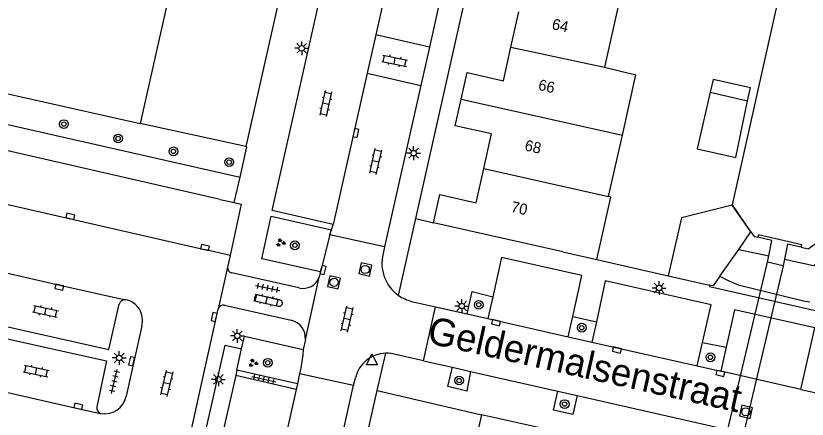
# Model space of a CAD drawing. Extents: x 128000 to 131008, y 398996 to 402500.
# Drawn here: x 128649.8 to 128722.1, y 399067 to 399103.8 of the extents above; entities that cross this region are included whole.
import ezdxf

# ---------------------------------------------------------------- set-up
doc = ezdxf.new("R2010")
doc.units = 0
for name, color, linetype in [('gg-afsc-hekwerk', 7, 'Continuous'), ('gg-afsc-muur', 7, 'Continuous'), ('gg-anno-huisnummerreeks BGT', 7, 'Continuous'), ('gg-anno-openbare ruimte label', 7, 'Continuous'), ('gg-bbg-gedigitaliseerde bebouwing', 7, 'Continuous'), ('gg-bbg-gedigitaliseerde bijgebouw', 7, 'Continuous'), ('gg-bbg-hoofdgebouw', 7, 'Continuous'), ('gg-bbg-luifel en loopbrug', 7, 'Continuous'), ('gg-bbg-tussenscheiding', 7, 'Continuous'), ('gg-knt-BGT kruinlijn', 7, 'Continuous'), ('gg-knt-verharding', 7, 'Continuous'), ('gg-knt-verharding nz', 7, 'Continuous'), ('gg-kntw-beschoeiing', 7, 'Continuous'), ('gg-kwrk-duiker nz vlak', 7, 'Continuous'), ('gg-kwrk-uitstroombak niveau min 01', 7, 'Continuous'), ('gt-grn-groengrens', 7, 'Continuous'), ('gt-grn-weggrens', 7, 'Continuous'), ('gt-symb-boom', 7, 'Continuous'), ('gt-symb-groenvak', 7, 'Continuous'), ('gt-symb-klinker verharding', 7, 'Continuous'), ('gt-symb-kolk', 7, 'Continuous'), ('gt-symb-lichtmast', 7, 'Continuous'), ('gt-symb-rioolschacht', 7, 'Continuous'), ('gt-symb-tegel verharding', 7, 'Continuous'), ('gt-symb-waterafsluiter', 7, 'Continuous')]:
    doc.layers.add(name, color=color, linetype=linetype)

# ---------------------------------------------------------------- blocks, each defined once
blk = doc.blocks.new('gt0-BOOM')
at = {"layer": 'gt-symb-boom'}
for radius in [0.4, 0.2]:
    blk.add_circle((0, 0), radius, dxfattribs=at)
blk = doc.blocks.new('gt0-KOLK')
at = {"layer": 'gt-symb-kolk'}
blk.add_lwpolyline([(0, 0), (0.375, 0), (0.375, 0.4), (-0.375, 0.4), (-0.375, 0), (0, 0)], dxfattribs=at)
blk = doc.blocks.new('gt0-GRVAK')
at = {"layer": 'gt-symb-groenvak'}
for p, q in [((-0.11, 0.189), (-0.228, 0.24)), ((-0.182, 0.153), (0.088, 0.153)), ((-0.091, 0.211), (-0.156, 0.322)), ((-0.047, 0.214), (-0.047, 0.393)), ((-0.004, 0.211), (0.061, 0.322)), ((0.015, 0.189), (0.133, 0.24)), ((0.262, -0.052), (0.197, 0.059)), ((0.305, -0.049), (0.305, 0.13)), ((0.349, -0.052), (0.414, 0.059)), ((-0.245, -0.228), (-0.363, -0.177)), ((-0.318, -0.264), (-0.047, -0.264)), ((-0.226, -0.206), (-0.291, -0.095)), ((-0.183, -0.203), (-0.183, -0.024)), ((-0.139, -0.206), (-0.074, -0.095)), ((-0.12, -0.228), (-0.002, -0.177)), ((0.243, -0.074), (0.125, -0.023)), ((0.17, -0.11), (0.441, -0.11)), ((0.368, -0.074), (0.486, -0.023))]:
    blk.add_line(p, q, dxfattribs=at)
blk = doc.blocks.new('gt0-LMAST')
at = {"layer": 'gt-symb-lichtmast'}
for p, q in [((-0.182, 0.173), (-0.447, 0.438)), ((-0.005, 0.246), (-0.005, 0.621)), ((0.172, 0.173), (0.437, 0.438)), ((-0.255, -0.004), (-0.63, -0.004)), ((-0.182, -0.181), (-0.447, -0.446)), ((-0.005, -0.254), (-0.005, -0.629)), ((0.437, -0.446), (0.172, -0.181)), ((0.245, -0.004), (0.62, -0.004))]:
    blk.add_line(p, q, dxfattribs=at)
blk.add_circle((-0.005, -0.004), 0.25, dxfattribs=at)
blk = doc.blocks.new('gt0-KL1')
at = {"layer": 'gt-symb-klinker verharding'}
for p, q in [((-1.15, 0.3), (1.15, 0.3)), ((-1, -0.3), (-1, 0.3)), ((-0.5, 0.3), (-0.5, 0.45)), ((0, -0.3), (0, 0.3)), ((0.5, 0.3), (0.5, 0.45)), ((1, -0.3), (1, 0.3)), ((-1.15, -0.3), (1.15, -0.3)), ((-0.5, -0.45), (-0.5, -0.3)), ((0.5, -0.45), (0.5, -0.3))]:
    blk.add_line(p, q, dxfattribs=at)
blk = doc.blocks.new('gt0-TEG1')
at = {"layer": 'gt-symb-tegel verharding'}
for p, q in [((-1.125, 0), (1.125, 0)), ((-0.9, -0.25), (-0.9, 0.25)), ((-0.45, -0.25), (-0.45, 0.25)), ((0, -0.25), (0, 0.25)), ((0.45, -0.25), (0.45, 0.25)), ((0.9, -0.25), (0.9, 0.25))]:
    blk.add_line(p, q, dxfattribs=at)
blk = doc.blocks.new('gt0-RS')
at = {"layer": 'gt-symb-rioolschacht'}
blk.add_lwpolyline([(-0.5, -0.5), (0.5, -0.5), (0.5, 0.5), (-0.5, 0.5)], close=True, dxfattribs=at)
blk.add_circle((0, 0), 0.375, dxfattribs=at)
blk = doc.blocks.new('gt0-WAFSL')
at = {"layer": 'gt-symb-waterafsluiter'}
for p, q in [((-0.5, -0.333), (0, 0.667)), ((0, 0.667), (0.5, -0.333)), ((0.5, -0.333), (-0.5, -0.333))]:
    blk.add_line(p, q, dxfattribs=at)

msp = doc.modelspace()

# ---------------------------------------------------------------- linework, layer by layer
at = {"layer": 'gg-afsc-hekwerk'}
msp.add_line((128670.862, 399091.916), (128661.193, 399094.01), dxfattribs=at)
msp.add_lwpolyline([(128686.5, 399196.927), (128691.611, 399183.957), (128670.862, 399091.916)], dxfattribs=at)
at = {"layer": 'gg-afsc-muur'}
for p, q in [((128716.986, 399084.123), (128716.995, 399084.136)), ((128702.916, 399081.608), (128709.422, 399080.131))]:
    msp.add_line(p, q, dxfattribs=at)
at = {"layer": 'gg-bbg-gedigitaliseerde bebouwing'}
for p, q in [((128704.867, 399104.745), (128703.613, 399099.175)), ((128703.613, 399099.175), (128706.491, 399098.473)), ((128705.254, 399092.971), (128706.491, 399098.473)), ((128703.989, 399087.347), (128705.254, 399092.971)), ((128704.184, 399087.303), (128703.989, 399087.347))]:
    msp.add_line(p, q, dxfattribs=at)
at = {"layer": 'gg-bbg-gedigitaliseerde bijgebouw'}
msp.add_line((128713.27, 399096.879), (128716.683, 399096.101), dxfattribs=at)
msp.add_lwpolyline([(128716.683, 399096.101), (128716.949, 399097.271), (128713.537, 399098.049), (128713.27, 399096.879)], dxfattribs=at)
at = {"layer": 'gg-bbg-hoofdgebouw'}
for p, q in [((128684.558, 399197.417), (128661.193, 399094.01)), ((128695.071, 399100.986), (128695.8, 399104.221)), ((128622.35, 399102.781), (128661.193, 399094.01)), ((128702.916, 399081.608), (128704.184, 399087.303)), ((128699.82, 399082.311), (128687.99, 399084.971)), ((128699.82, 399082.311), (128702.916, 399081.608)), ((128698.97, 399065.961), (128692.38, 399067.441))]:
    msp.add_line(p, q, dxfattribs=at)
for points in [[(128690.525, 399096.246), (128691.07, 399098.671), (128694.38, 399097.921), (128695.071, 399100.986)], [(128692.585, 399089.926), (128693.29, 399093.071), (128689.98, 399093.821), (128690.525, 399096.246)], [(128687.99, 399084.971), (128688.56, 399087.531), (128691.88, 399086.781), (128692.585, 399089.926)], [(128692.38, 399067.441), (128691.75, 399064.671), (128687.16, 399065.711), (128685.99, 399060.524)]]:
    msp.add_lwpolyline(points, dxfattribs=at)
at = {"layer": 'gg-bbg-luifel en loopbrug'}
for p, q in [((128716.986, 399084.123), (128715.29, 399086.563)), ((128715.871, 399082.535), (128716.986, 399084.123)), ((128714.159, 399080.098), (128715.871, 399082.535)), ((128709.422, 399080.131), (128713.21, 399079.271))]:
    msp.add_line(p, q, dxfattribs=at)
for points in [[(128713.27, 399096.879), (128712.093, 399091.712), (128715.603, 399090.912), (128716.683, 399096.101)], [(128715.29, 399086.563), (128710.634, 399085.399), (128709.422, 399080.131)], [(128714.159, 399080.098), (128713.527, 399079.199), (128713.21, 399079.271)]]:
    msp.add_lwpolyline(points, dxfattribs=at)
at = {"layer": 'gg-bbg-tussenscheiding'}
for p, q in [((128695.071, 399100.986), (128703.613, 399099.175)), ((128690.525, 399096.246), (128705.254, 399092.971)), ((128692.585, 399089.926), (128703.989, 399087.347))]:
    msp.add_line(p, q, dxfattribs=at)
at = {"layer": 'gg-knt-BGT kruinlijn'}
msp.add_lwpolyline([(128714.159, 399080.098), (128714.896, 399079.682), (128715.816, 399079.311), (128721.55, 399077.891), (128721.951, 399077.803), (128722.358, 399077.737)], dxfattribs=at)
at = {"layer": 'gg-knt-verharding'}
for p, q in [((128686.38, 399085.341), (128705.877, 399172.159)), ((128693.456, 399126.954), (128687.626, 399100.984)), ((128687.626, 399100.984), (128682.715, 399102.116)), ((128687.626, 399100.984), (128686.843, 399097.496)), ((128628.501, 399098.618), (128670.322, 399089.123)), ((128681.926, 399098.62), (128686.843, 399097.496)), ((128686.843, 399097.496), (128683.533, 399082.755)), ((128668.497, 399087.098), (128669.8, 399086.8)), ((128686.38, 399085.341), (128687.99, 399084.971)), ((128678.538, 399083.856), (128678.68, 399084.328)), ((128678.68, 399084.328), (128678.822, 399084.8)), ((128678.538, 399083.856), (128677.689, 399080.47)), ((128683.533, 399082.755), (128678.538, 399083.856)), ((128683.533, 399082.755), (128683.4, 399082.161)), ((128669.41, 399081.972), (128669.187, 399080.921)), ((128669.187, 399080.921), (128668.318, 399077.081)), ((128675.708, 399079.017), (128669.564, 399080.388)), ((128676.294, 399074.316), (128677.566, 399079.989)), ((128677.689, 399080.47), (128677.566, 399079.989)), ((128673.955, 399077.932), (128672.021, 399078.368)), ((128671.885, 399077.767), (128673.84, 399077.345)), ((128685.989, 399077.79), (128688.173, 399077.297)), ((128693.415, 399078.213), (128692.968, 399076.214)), ((128668.918, 399077.449), (128675.007, 399076.06)), ((128687.069, 399072.375), (128688.173, 399077.297)), ((128688.173, 399077.297), (128691.072, 399076.642)), ((128691.072, 399076.642), (128692.968, 399076.214)), ((128700.302, 399074.557), (128700.718, 399076.407)), ((128700.718, 399076.407), (128702.87, 399075.929)), ((128661.342, 399075.551), (128659.926, 399069.125)), ((128702.87, 399075.929), (128702.464, 399074.069)), ((128676.294, 399074.316), (128676.087, 399073.401)), ((128700.302, 399074.557), (128702.464, 399074.069)), ((128712.087, 399071.895), (128712.573, 399074.039)), ((128712.573, 399074.039), (128714.719, 399073.598)), ((128664.713, 399054.922), (128668.96, 399073.779)), ((128668.96, 399073.779), (128670.45, 399073.442)), ((128714.719, 399073.598), (128714.233, 399071.411)), ((128687.069, 399072.375), (128689.721, 399071.776)), ((128712.087, 399071.895), (128714.233, 399071.411)), ((128670.041, 399071.511), (128669.928, 399071.009)), ((128675.56, 399070.267), (128670.041, 399071.511)), ((128675.769, 399071.211), (128675.56, 399070.267)), ((128675.769, 399071.211), (128680.703, 399070.133)), ((128689.721, 399071.776), (128691.389, 399071.399)), ((128691.389, 399071.399), (128699.348, 399069.601)), ((128669.928, 399071.009), (128664.903, 399049.054)), ((128675.449, 399069.756), (128669.928, 399071.009)), ((128680.703, 399070.133), (128680.859, 399070.822)), ((128667.154, 399010.165), (128680.703, 399070.133)), ((128675.56, 399070.267), (128675.449, 399069.756)), ((128721.553, 399069.757), (128738.812, 399065.859)), ((128667.102, 399000), (128682.86, 399069.641)), ((128682.86, 399069.641), (128692.38, 399067.441)), ((128699.348, 399069.601), (128701.118, 399069.201)), ((128701.118, 399069.201), (128720.141, 399064.904))]:
    msp.add_line(p, q, dxfattribs=at)
for points in [[(128678.822, 399084.8), (128673.263, 399086.088), (128678.202, 399108.007), (128683.752, 399106.687)], [(128668.497, 399087.098), (128645.477, 399092.363), (128644.41, 399087.694)], [(128670.322, 399089.123), (128670.946, 399091.898), (128670.862, 399091.916)], [(128669.8, 399086.8), (128670.438, 399086.654), (128669.41, 399081.972)], [(128677.689, 399080.47), (128672.31, 399081.682), (128673.156, 399085.571), (128678.68, 399084.328)], [(128700.718, 399076.407), (128701.559, 399080.144), (128694.215, 399081.796), (128693.415, 399078.213)], [(128647.55, 399080.193), (128646.646, 399076.012), (128658.333, 399073.404), (128659.294, 399077.547)], [(128712.573, 399074.039), (128713.351, 399077.476), (128703.684, 399079.662), (128702.87, 399075.929)], [(128713.21, 399079.271), (128713.2, 399079.151), (128727.06, 399076.001), (128726.73, 399074.561), (128740.087, 399071.587)], [(128691.072, 399076.642), (128691.529, 399078.676), (128693.415, 399078.213)], [(128664.485, 399059.899), (128664.631, 399060.485), (128668.318, 399077.081)], [(128721.553, 399069.757), (128722.831, 399075.358), (128715.477, 399077.004), (128714.719, 399073.598)], [(128645.503, 399070.781), (128646.426, 399074.949), (128658.129, 399072.348), (128657.243, 399068.15)], [(128670.45, 399073.442), (128670.736, 399074.614), (128676.087, 399073.401)], [(128676.087, 399073.401), (128676.052, 399072.905), (128675.867, 399071.694), (128675.769, 399071.211)], [(128687.069, 399072.375), (128684.12, 399073.041), (128683.872, 399073.064), (128683.628, 399073.065)], [(128691.389, 399071.399), (128691.049, 399069.607), (128689.292, 399070.009), (128689.721, 399071.776)], [(128701.118, 399069.201), (128700.716, 399067.459), (128698.968, 399067.853), (128699.348, 399069.601)]]:
    msp.add_lwpolyline(points, dxfattribs=at)
for centre, radius, start, end in [((128686.86, 399081.258), 3.576, 165.37163, 234.97828), ((128669.662, 399080.857), 0.479, 172.34725, 258.19759), ((128676.087, 399080.555), 1.584, 256.16681, 339.06521), ((128671.948, 399078.069), 0.308, 76.37816, 258.12047), ((128686.864, 399081.271), 3.589, 235.04943, 255.88734), ((128659.818, 399077.4), 0.544, 84.27695, 164.2845), ((128659.511, 399076.072), 1.904, 344.12024, 79.06801), ((128673.899, 399077.638), 0.299, 258.65343, 79.17756), ((128668.813, 399076.947), 0.513, 78.15385, 164.8905), ((128674.631, 399074.436), 1.667, 355.88779, 76.9638), ((128683.727, 399070.112), 2.954, 91.91552, 166.10217), ((128657.956, 399069.543), 2.014, 259.25116, 348.02747), ((128657.773, 399068.065), 0.537, 170.87873, 248.92642)]:
    msp.add_arc(centre, radius, start, end, dxfattribs=at)
at = {"layer": 'gg-knt-verharding nz'}
for p, q in [((128683.752, 399106.687), (128682.715, 399102.116)), ((128682.715, 399102.116), (128681.926, 399098.62)), ((128681.926, 399098.62), (128678.822, 399084.8)), ((128644.41, 399087.694), (128667.087, 399082.509)), ((128669.41, 399081.972), (128667.087, 399082.509)), ((128692.968, 399076.214), (128700.302, 399074.557)), ((128702.464, 399074.069), (128712.087, 399071.895)), ((128721.553, 399069.757), (128714.233, 399071.411))]:
    msp.add_line(p, q, dxfattribs=at)
for points in [[(128647.214, 399080.792), (128653.865, 399079.282), (128659.872, 399077.941)], [(128644.942, 399070.406), (128655.503, 399068.014), (128657.58, 399067.564)], [(128675.449, 399069.756), (128671.632, 399052.782), (128670.497, 399047.819)]]:
    msp.add_lwpolyline(points, dxfattribs=at)
at = {"layer": 'gg-kntw-beschoeiing'}
for points in [[(128716.995, 399084.136), (128715.31, 399086.591), (128732.87, 399165.11), (128736.12, 399167.08), (128736.79, 399166.967)], [(128721.591, 399082.723), (128722.21, 399082.581), (128724.94, 399084.541), (128742.77, 399163.38), (128741.2, 399166.221), (128740.735, 399166.299)], [(128716.995, 399084.136), (128717.28, 399083.721), (128717.618, 399083.643)]]:
    msp.add_lwpolyline(points, dxfattribs=at)
at = {"layer": 'gg-kwrk-duiker nz vlak'}
for p, q in [((128712.9, 399057.731), (128718.51, 399081.381)), ((128719.92, 399081.031), (128714.37, 399057.431))]:
    msp.add_line(p, q, dxfattribs=at)
at = {"layer": 'gg-kwrk-uitstroombak niveau min 01'}
for p, q in [((128718.51, 399081.381), (128718.621, 399081.946)), ((128719.92, 399081.031), (128718.51, 399081.381)), ((128720.048, 399081.641), (128719.92, 399081.031))]:
    msp.add_line(p, q, dxfattribs=at)
for points in [[(128721.591, 399082.723), (128721.645, 399082.955), (128717.669, 399083.862), (128717.618, 399083.643)], [(128718.621, 399081.946), (128718.896, 399083.347), (128717.618, 399083.643)], [(128721.591, 399082.723), (128720.335, 399083.014), (128720.048, 399081.641)]]:
    msp.add_lwpolyline(points, dxfattribs=at)
at = {"layer": 'gt-grn-groengrens'}
for p, q in [((128715.871, 399082.535), (128718.621, 399081.946)), ((128670.041, 399071.511), (128670.45, 399073.442))]:
    msp.add_line(p, q, dxfattribs=at)
msp.add_lwpolyline([(128720.048, 399081.641), (128722.698, 399081.073), (128726.131, 399083.27), (128744.258, 399163.608), (128741.924, 399167.591), (128739.739, 399167.939)], dxfattribs=at)
at = {"layer": 'gt-grn-weggrens'}
for p, q in [((128669.8, 399086.8), (128670.322, 399089.123)), ((128684.808, 399078.329), (128686.38, 399085.341)), ((128682.86, 399069.641), (128683.628, 399073.065))]:
    msp.add_line(p, q, dxfattribs=at)

# ---------------------------------------------------------------- block references
at = {"layer": 'gt-symb-boom'}
for p in [(128654.241, 399093.969), (128659.187, 399092.653), (128664.239, 399091.478), (128669.331, 399090.493), (128675.334, 399082.906), (128692.13, 399077.477), (128701.539, 399075.386), (128672.86, 399072.187), (128713.289, 399072.682), (128690.341, 399070.56), (128699.975, 399068.412)]:
    msp.add_blockref('gt0-BOOM', p, dxfattribs=at)
at = {"layer": 'gt-symb-groenvak'}
for p in [(128674.031, 399083.145), (128671.512, 399072.155)]:
    msp.add_blockref('gt0-GRVAK', p, dxfattribs=at)
at = {"layer": 'gt-symb-klinker verharding'}
for p, rotation in [((128684.449, 399099.745), -11.298700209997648), ((128678.153, 399095.853), -102.1187603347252), ((128682.719, 399090.549), 77.17287657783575), ((128672.755, 399077.901), -13.46677689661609), ((128652.547, 399076.879), -12.06274602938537), ((128680.116, 399076.168), 77.17287657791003), ((128651.701, 399071.424), -12.062746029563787), ((128663.646, 399070.295), 76.58892815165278)]:
    msp.add_blockref('gt0-KL1', p, dxfattribs=dict(at, rotation=rotation))
at = {"layer": 'gt-symb-kolk'}
for p, rotation in [((128680.709, 399093.199), -102.64685349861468), ((128654.785, 399085.352), -12.715336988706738), ((128667.087, 399082.509), -13.007504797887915), ((128677.72, 399080.704), -105.24507033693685), ((128653.865, 399079.282), 167.22875743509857), ((128668.147, 399076.31), 77.4649766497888), ((128693.66, 399075.649), -12.715336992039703), ((128704.699, 399073.154), -12.715336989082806), ((128660.615, 399072.285), 77.4649766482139), ((128714.158, 399071.016), -12.715336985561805), ((128655.503, 399068.014), -12.771242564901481)]:
    msp.add_blockref('gt0-KOLK', p, dxfattribs=dict(at, rotation=rotation))
at = {"layer": 'gt-symb-lichtmast'}
for p in [(128675.962, 399100.888), (128686.184, 399091.319), (128708.612, 399079.009), (128670.082, 399074.643), (128659.29, 399072.626), (128668.357, 399070.67)]:
    msp.add_blockref('gt0-LMAST', p, dxfattribs=at)
at = {"layer": 'gt-symb-lichtmast', "rotation": 90}
msp.add_blockref('gt0-LMAST', (128690.577, 399077.366), dxfattribs=at)
at = {"layer": 'gt-symb-rioolschacht'}
for p, rotation in [((128681.759, 399080.7), 77.35314650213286), ((128678.915, 399079.518), 77.35314650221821), ((128716.531, 399067.707), -12.715336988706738)]:
    msp.add_blockref('gt0-RS', p, dxfattribs=dict(at, rotation=rotation))
at = {"layer": 'gt-symb-tegel verharding'}
for p, rotation in [((128672.847, 399079.02), -11.882758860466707), ((128658.849, 399070.483), 76.58892815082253), ((128672.506, 399070.689), -12.827123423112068)]:
    msp.add_blockref('gt0-TEG1', p, dxfattribs=dict(at, rotation=rotation))
at = {"layer": 'gt-symb-waterafsluiter'}
msp.add_blockref('gt0-WAFSL', (128682.376, 399072.339), dxfattribs=at)

# ---------------------------------------------------------------- texts
at = {"layer": 'gg-anno-huisnummerreeks BGT'}
for s, rotation, p in [('64', 347.3, (128698.75, 399102.652)), ('66', 347.3, (128697.5, 399097.104)), ('68', 347.4, (128696.259, 399091.577)), ('70', 347.4, (128695.002, 399085.971))]:
    msp.add_text(s, height=1, rotation=rotation, dxfattribs=at).set_placement(p)
at = {"layer": 'gg-anno-openbare ruimte label'}
msp.add_text('Geldermalsenstraat', height=2.5, rotation=347.4, dxfattribs=at).set_placement((128687.323, 399074.012))

doc.saveas('drawing.dxf')
